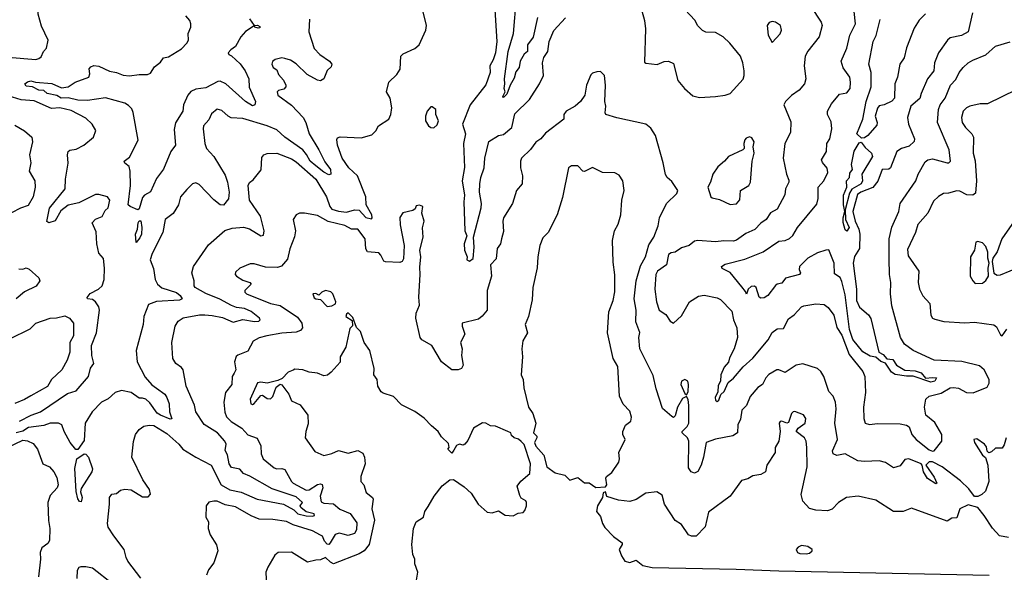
# Model space of a CAD drawing. Extents: x 1268547 to 1425625, y 515768 to 616754.
# Tile 307 of 507: x 1341716 to 1347799, y 558553 to 561971. Entities that reach past the tile are written whole.
import ezdxf

# ---------------------------------------------------------------- set-up
doc = ezdxf.new("R2010")
doc.units = 0

msp = doc.modelspace()

# ---------------------------------------------------------------- linework, layer by layer
at = {"layer": '0CON10XD'}
for points in [[(1341645, 561740), (1341815, 561724.6), (1341835, 561730), (1341848.5, 561741.5), (1341862.5, 561775), (1341881.4, 561795), (1341892.7, 561845), (1341851.7, 561931.7), (1341830.3, 562005), (1341831.2, 562085), (1341812.5, 562125), (1341773.5, 562165), (1341739.4, 562219.4), (1341700.2, 562255)], [(1344649.2, 562065), (1344663.7, 561835), (1344656.1, 561765), (1344641.8, 561721.8), (1344620.5, 561685), (1344622.5, 561645), (1344595, 561568.1), (1344499.5, 561445), (1344452.2, 561325), (1344470.5, 561265), (1344457.1, 561205), (1344463.5, 561056.5), (1344448.9, 560975), (1344463, 560885), (1344459.3, 560845), (1344465.5, 560665.5), (1344478.7, 560635), (1344461.9, 560585), (1344464.8, 560544.8), (1344479.5, 560505), (1344478, 560485), (1344495, 560477.8), (1344516.7, 560493.3), (1344523.1, 560565), (1344520.4, 560625), (1344566.6, 560806.6), (1344568.1, 560835), (1344556.4, 560905), (1344557.7, 560955), (1344564.8, 560995), (1344586.2, 561055), (1344589.5, 561115), (1344613.5, 561216.5), (1344675, 561254.5), (1344705, 561261.8), (1344757.1, 561305), (1344775, 561388.1), (1344865, 561478), (1344926.6, 561573.4), (1344951.5, 561625), (1344946.1, 561705), (1344955, 561736.7), (1344978.6, 561775), (1344988, 561835), (1345015, 561903.8), (1345088.5, 561981.5)], [(1344733.6, 561773.6), (1344766.7, 561885), (1344784.7, 562105)], [(1341814.4, 561584.4), (1341915, 561575.7), (1341975, 561550.4), (1342015, 561555.4), (1342059.4, 561585), (1342143.6, 561615), (1342149.2, 561635), (1342145, 561667.5), (1342155, 561680), (1342175, 561688), (1342205, 561684.3), (1342271.7, 561651.7), (1342315, 561644.8), (1342355, 561628), (1342395, 561624.3), (1342455, 561632.5), (1342505, 561630.9), (1342525, 561639.5), (1342549.7, 561680.3), (1342585, 561708), (1342605, 561734), (1342635, 561741.5), (1342715, 561791.2), (1342747.8, 561825), (1342758.9, 561845), (1342756.2, 561885), (1342774.2, 561925), (1342774.2, 561945), (1342768, 561965), (1342743.1, 561995)], [(1342804.4, 559264.4), (1342898.1, 559215), (1342961.5, 559095), (1343015, 559062.9), (1343085, 559048.3), (1343183.9, 559006.1), (1343345, 558974.1), (1343409, 558939), (1343435, 558914.2), (1343485, 558902.2), (1343525, 558900.4), (1343538.1, 558905), (1343535.5, 558915), (1343485, 558928.2), (1343452.1, 558955), (1343449.5, 558965), (1343463.1, 558985), (1343425, 559019.1), (1343275, 559068.6), (1343138.5, 559148.5), (1343098.1, 559165), (1343075, 559190.5), (1343025, 559202.1), (1343010, 559225), (1342999.8, 559279.8), (1342985.6, 559305.6), (1342991.1, 559345), (1342982.5, 559365), (1342938.2, 559415), (1342855, 559468.2), (1342803.3, 559545), (1342795, 559586.7), (1342744.7, 559704.7), (1342726.4, 559805), (1342715, 559820.6), (1342680.8, 559845), (1342661.9, 559875), (1342655.6, 559975), (1342675.7, 560075), (1342695, 560105.8), (1342725, 560126.5), (1342827.5, 560145), (1342860, 560145), (1342905, 560142), (1342968.1, 560128.1), (1343035, 560099.6), (1343095, 560117.1), (1343165.8, 560104.2), (1343193.3, 560106.7), (1343200.8, 560115), (1343198.1, 560125), (1343145, 560167.1), (1343104, 560185), (1343055, 560191.9), (1343025, 560203), (1342953, 560243), (1342865, 560276.6), (1342800.8, 560315), (1342794, 560325), (1342793.8, 560355), (1342778.8, 560405), (1342789.2, 560445), (1342881.8, 560578.2), (1342983.5, 560666.5), (1343029.4, 560680.6), (1343097.7, 560687.7), (1343135, 560677.2), (1343205, 560634.4), (1343222.5, 560637.5), (1343225.5, 560665), (1343203.3, 560755), (1343134.7, 560855), (1343126.9, 560945), (1343135, 560963.8), (1343158.9, 560981.1), (1343207.4, 561042.6), (1343212.3, 561117.7), (1343224.3, 561135.7), (1343245, 561142.5), (1343305.5, 561144.5), (1343395, 561110.8), (1343425, 561090.8), (1343545, 560984.6), (1343610.8, 560875), (1343632.6, 560815), (1343645, 560798.1), (1343685, 560786.1), (1343735, 560780.8), (1343785, 560794.6), (1343812.2, 560792.2), (1343855, 560746.7), (1343889.8, 560740.2), (1343894.3, 560745.7), (1343890.8, 560765), (1343856, 560825), (1343854.3, 560875), (1343801.9, 561005), (1343748.9, 561055), (1343707.9, 561115), (1343680, 561195), (1343675, 561230), (1343680, 561240), (1343695, 561246.7), (1343825, 561239.2), (1343890.7, 561259.3), (1343915.8, 561284.2), (1343932.5, 561315), (1343996, 561355), (1344009.2, 561385), (1344015.6, 561425), (1344005.7, 561485), (1343981.2, 561525), (1343996, 561584), (1344045, 561632), (1344066, 561665), (1344071.2, 561745), (1344085, 561758.8), (1344157, 561793), (1344183.8, 561815), (1344225.7, 561905), (1344228.5, 561935), (1344204.4, 562035)], [(1345560, 562025), (1345576.7, 561965), (1345581.2, 561915), (1345575, 561708), (1345585, 561701.9), (1345655, 561694.2), (1345698.3, 561711.7), (1345725, 561713.3), (1345755, 561700), (1345782.5, 561595), (1345824.1, 561545), (1345875, 561498.9), (1345915, 561490.3), (1346015, 561495.4), (1346075, 561503.1), (1346105, 561514.1), (1346185, 561603.3), (1346192.3, 561625), (1346190.8, 561655), (1346182.9, 561705), (1346168.2, 561745), (1346103.8, 561825), (1346061.8, 561865), (1346015, 561891.6), (1345954.1, 561894.1), (1345933.5, 561903.5), (1345903.3, 561935), (1345890, 561965), (1345825, 562033.3)], [(1346602.7, 562052.7), (1346668.1, 561955), (1346674.4, 561935), (1346655.6, 561865), (1346584.6, 561775.4), (1346569.5, 561745), (1346562.9, 561685), (1346571.9, 561605), (1346564.3, 561575), (1346531.4, 561535), (1346485, 561502.5), (1346447.8, 561465), (1346437.8, 561445), (1346480.9, 561339.1), (1346477.6, 561272.4), (1346442.2, 561205), (1346432.5, 561115), (1346452.9, 561015), (1346468.1, 560978.1), (1346468.6, 560965), (1346447.1, 560925), (1346442.1, 560887.9), (1346395, 560798), (1346354.1, 560775.9), (1346327.1, 560735), (1346295, 560713.2), (1346257.2, 560672.8), (1346201, 560649), (1346145, 560608.3), (1346125, 560601.2), (1346067.1, 560602.9), (1346015, 560596.6), (1345905.7, 560604.3), (1345885, 560600.8), (1345852.5, 560575), (1345805, 560559.1), (1345765, 560532.9), (1345740.3, 560529.7), (1345725, 560518), (1345711.1, 560455), (1345655.5, 560415), (1345646.9, 560395), (1345638.9, 560305), (1345649.2, 560225), (1345666, 560175), (1345707, 560147), (1345735, 560106), (1345755, 560093.8), (1345805, 560138.8), (1345854.8, 560225.2), (1345909.3, 560260.7), (1345945, 560266.5), (1346025, 560250.5), (1346045, 560240.9), (1346115, 560168.8), (1346125.4, 560115), (1346146.5, 560065), (1346150, 560005), (1346130, 559935), (1346100.4, 559879.6), (1346095, 559853.1), (1346068.1, 559821.9), (1346046.8, 559775), (1346046.1, 559735), (1346032.1, 559707.9), (1346030, 559670), (1346012.6, 559635), (1346015, 559618.6), (1346025, 559610), (1346035, 559618.5), (1346047.6, 559652.4), (1346068.1, 559671.9), (1346093.8, 559726.2), (1346125.7, 559754.3), (1346185, 559824.7), (1346245, 559877.6), (1346340, 559990), (1346365, 560036.9), (1346395, 560059.2), (1346435, 560060.8), (1346465, 560121.4), (1346500, 560145), (1346546.7, 560195), (1346560.5, 560200.5), (1346635, 560214), (1346685, 560209.2), (1346710.9, 560190.9), (1346745, 560142.9), (1346765, 560066.7), (1346795, 560020.8), (1346840.7, 559900.7), (1346925.3, 559795), (1346937.7, 559765), (1346940.5, 559665), (1346928.4, 559575), (1346931.2, 559505), (1346938.6, 559475), (1346965, 559466.9), (1347015, 559474), (1347155, 559471.4), (1347195, 559464.2), (1347211.9, 559451.9), (1347228.2, 559405), (1347254.7, 559375), (1347335, 559311), (1347355, 559302.2), (1347365, 559304.1), (1347412.3, 559365), (1347413.6, 559405), (1347369.3, 559479.3), (1347314.2, 559524.2), (1347305.3, 559575)], [(1347603.1, 562013.1), (1347575.7, 561895), (1347535, 561872.2), (1347465, 561859.1), (1347447.8, 561845), (1347393.1, 561765), (1347368.6, 561705), (1347362.9, 561655), (1347324, 561606), (1347284.5, 561515), (1347276.8, 561483.2), (1347221.9, 561435), (1347201.5, 561365), (1347207.9, 561325), (1347244.6, 561235), (1347242.3, 561217.7), (1347211.6, 561188.4), (1347164.2, 561175), (1347135.3, 561154.7), (1347095, 561054.2), (1347085, 561046), (1347045, 561043.8), (1347018, 560972), (1346986.7, 560933.3), (1346911.6, 560905), (1346891.3, 560888.7), (1346863.1, 560785), (1346876.7, 560725), (1346899.9, 560675), (1346906.3, 560645), (1346904.7, 560555), (1346874.3, 560505.7), (1346864.3, 560465), (1346885.9, 560305), (1346885.8, 560235), (1346905, 560193.7), (1346959.2, 560145), (1346975, 560123.1), (1347024.6, 559915), (1347050.8, 559900.8), (1347072.7, 559872.7), (1347109.9, 559869.9), (1347133.7, 559833.7), (1347183.5, 559803.5), (1347248.2, 559798.2), (1347285, 559785.9), (1347312.9, 559752.9), (1347355, 559758.6), (1347380, 559755), (1347369.6, 559735), (1347345, 559728.3), (1347235, 559766.7), (1347195, 559766.1), (1347125, 559777.2), (1347101.1, 559791.1), (1347065, 559846.2), (1347035, 559856.9), (1347005, 559883.1), (1346970.6, 559890.6), (1346925, 559917.3), (1346863.1, 559993.1), (1346843, 560055), (1346815, 560268.6), (1346795, 560350.8), (1346785, 560375.8), (1346749.4, 560399.4), (1346747.3, 560465), (1346715, 560546.5), (1346696.2, 560546.2), (1346645, 560529.6), (1346585, 560496.5), (1346533.8, 560445), (1346531.2, 560425), (1346540, 560405), (1346533.8, 560395), (1346447.4, 560372.6), (1346425, 560342.2), (1346395, 560335.6), (1346385, 560327.1), (1346337.1, 560265), (1346315, 560251.4), (1346295, 560248), (1346283.8, 560255), (1346266.7, 560315), (1346255, 560323.3), (1346235, 560320), (1346216.7, 560305), (1346206, 560274), (1346200.7, 560290.7), (1346178.2, 560318.2), (1346105, 560407.8), (1346055, 560431.5), (1346050.8, 560445), (1346075, 560459.3), (1346195, 560489.7), (1346308.8, 560535), (1346405, 560601.9), (1346445, 560604.3), (1346471.7, 560618.3), (1346492.9, 560637.1), (1346521.8, 560685), (1346640.6, 560829.4), (1346649.7, 560865), (1346649.2, 560935), (1346683.8, 560975), (1346708.7, 561025), (1346703.6, 561053.6), (1346675, 561087.5), (1346668.9, 561105), (1346700, 561155), (1346702.5, 561205), (1346720.3, 561235), (1346734.2, 561295), (1346728.2, 561338.2), (1346706.9, 561385), (1346707.1, 561405), (1346730.3, 561449.7), (1346780.5, 561509.5), (1346825, 561519.5), (1346846.7, 561545), (1346849.4, 561585), (1346844.4, 561615), (1346803.3, 561673.3), (1346792, 561715), (1346825.8, 561795), (1346844.5, 561875), (1346880, 561945), (1346870.8, 562020.8)], [(1347312.2, 562007.8), (1347273, 561967), (1347242.5, 561917.5), (1347193.7, 561796.3), (1347180.9, 561735), (1347153.1, 561695), (1347138.5, 561615), (1347122.1, 561575), (1347120.8, 561485), (1347105, 561466.2), (1347055.8, 561444.2), (1347025, 561438.6), (1347015, 561422.9), (1347000, 561375), (1347012.7, 561335), (1347010.9, 561319.1), (1346956.1, 561253.9), (1346935, 561239.6), (1346917.4, 561237.4), (1346887.1, 561265), (1346924.2, 561355.8), (1346945.6, 561464.4), (1346976.1, 561555), (1346975.3, 561645), (1346962.5, 561695), (1346989.5, 561835), (1347007, 561873), (1347031.3, 561971.3)], [(1343506.9, 561975), (1343502.5, 561895), (1343535, 561791.9), (1343569.4, 561755), (1343630, 561715), (1343643.8, 561695), (1343640, 561680), (1343615, 561656.7), (1343595, 561604.3), (1343575, 561593.5), (1343555, 561596.2), (1343491.2, 561631.2), (1343425, 561697.9), (1343389.8, 561719.8), (1343355, 561730.6), (1343335, 561734.3), (1343295, 561724), (1343277.5, 561712.5), (1343274.4, 561695), (1343281.2, 561675), (1343305, 561661.2), (1343315, 561632.5), (1343346, 561596), (1343360, 561565), (1343360, 561555), (1343347.9, 561542.1), (1343315, 561533.8), (1343306.2, 561525), (1343310, 561505), (1343395, 561441.5), (1343467.3, 561365), (1343483.9, 561335), (1343505, 561265.5), (1343565, 561165.5), (1343600.8, 561090.8), (1343635.4, 561045), (1343637.5, 561015), (1343625, 561012.2), (1343595, 561027.6), (1343545, 561067.4), (1343509.7, 561095), (1343487.3, 561137.3), (1343464.4, 561165), (1343354, 561244), (1343305, 561288.7), (1343245.6, 561315), (1343095, 561358.9), (1343023.3, 561363.3), (1343003.4, 561373.4), (1342965, 561409.2), (1342935, 561416.7), (1342900.6, 561389.4), (1342885, 561352.5), (1342851.5, 561315), (1342848.8, 561295), (1342858.8, 561205), (1342870.4, 561175), (1342915, 561124.5), (1342985, 561010), (1342999.7, 560965), (1343009.3, 560905), (1343006.2, 560863.8), (1342975, 560822.9), (1342955, 560825.7), (1342915.8, 560855.8), (1342825, 560951.1), (1342805, 560962.3), (1342784, 560956), (1342749.4, 560920.6), (1342709.5, 560875), (1342696.5, 560825), (1342665, 560772), (1342615.7, 560735), (1342599.6, 560655), (1342534.4, 560525), (1342521.8, 560485), (1342542.1, 560432.1), (1342552.3, 560365), (1342567.7, 560335), (1342595, 560311.9), (1342685, 560282.7), (1342707.5, 560265), (1342720, 560245), (1342703.1, 560236.9), (1342561.9, 560228.1), (1342511.4, 560208.6), (1342483.1, 560135), (1342478.2, 560085), (1342435.6, 559925), (1342441.8, 559855), (1342490.7, 559760.7), (1342531.8, 559711.8), (1342561.7, 559691.7), (1342611.8, 559655), (1342624.6, 559635), (1342638.8, 559595), (1342642.5, 559545), (1342655, 559502.5), (1342645, 559501.2), (1342585, 559524.7), (1342565, 559537.7), (1342520.8, 559600.8), (1342495, 559624.1), (1342475, 559630.9), (1342455, 559629.6), (1342405, 559664.7), (1342345, 559677.8), (1342306.5, 559665), (1342263.1, 559626.9), (1342221.5, 559605), (1342163.8, 559545), (1342120, 559475), (1342115, 559367.5), (1342075, 559312.9), (1342063.6, 559313.6), (1342027.8, 559355), (1341990.6, 559425), (1341976.9, 559465), (1341955.2, 559475.2), (1341904.9, 559475.1), (1341865, 559461.1), (1341770.2, 559449.8), (1341735, 559425.6), (1341694.4, 559415.6)], [(1343135.9, 561975.9), (1343165, 561935.8), (1343185, 561936.8), (1343199.4, 561929.4), (1343199.1, 561920.9), (1343188.5, 561918.5), (1343168.8, 561925), (1343165, 561932.5), (1343111.3, 561898.7), (1343082, 561865), (1343050, 561805), (1343020, 561785), (1343003.3, 561765), (1343007.5, 561755), (1343025, 561747.1), (1343078.6, 561698.6), (1343109.7, 561655), (1343131.3, 561605), (1343134.1, 561554.1), (1343172.5, 561465), (1343168.8, 561445), (1343155, 561438.6), (1343111.5, 561465), (1342988.8, 561575), (1342955, 561591.1), (1342940.9, 561589.1), (1342865, 561549.2), (1342805, 561540.2), (1342773.4, 561526.6), (1342755.3, 561505), (1342728.2, 561445), (1342724.6, 561405), (1342677.8, 561332.2), (1342671.1, 561291.1), (1342678, 561195), (1342649.2, 561155), (1342605, 561045.7), (1342561.3, 560988.7), (1342524.5, 560905.5), (1342486.2, 560885), (1342475, 560871.2), (1342455, 560801.9), (1342445, 560795.6), (1342397.5, 560815), (1342386.7, 560825), (1342400.6, 560945), (1342399.4, 561035), (1342392.4, 561062.4), (1342365, 561082.9), (1342361.4, 561095), (1342395, 561120), (1342448, 561225), (1342416.9, 561396.9), (1342408.9, 561418.9), (1342389.2, 561439.2), (1342364.7, 561454.7), (1342247, 561487), (1342135, 561470.7), (1342075, 561473.6), (1342015, 561487.7), (1341972.5, 561485), (1341945, 561502.5), (1341885, 561514.3), (1341865, 561532.9), (1341835, 561535.5), (1341795.5, 561555.5), (1341755, 561558.9), (1341748.1, 561575), (1341765, 561587.5), (1341785, 561593.3), (1341814.4, 561584.4)], [(1344914.2, 561985), (1344888.2, 561861.8), (1344853, 561815), (1344853.2, 561775), (1344831.7, 561758.3), (1344807.2, 561715), (1344801.1, 561675), (1344781.2, 561648.8), (1344771.1, 561608.9), (1344745.6, 561565), (1344725, 561510.6), (1344705, 561488.8), (1344700.8, 561495), (1344716.2, 561525), (1344709.5, 561545), (1344714, 561575), (1344710.3, 561605), (1344733.6, 561773.6)], [(1346365, 561830), (1346415, 561884), (1346421.4, 561905), (1346415.5, 561935.5), (1346385.3, 561955.3), (1346365, 561959.5), (1346346.4, 561953.6), (1346334.4, 561935), (1346340, 561875), (1346365, 561830)], [(1347305.3, 559575), (1347314.6, 559625), (1347335, 559642.2), (1347407.9, 559662.1), (1347465, 559693.1), (1347485, 559696.2), (1347515, 559691.1), (1347565, 559666.2), (1347606.4, 559663.6), (1347692.4, 559697.6), (1347706.2, 559723.8), (1347704.6, 559745), (1347675, 559805.6), (1347645, 559830), (1347537.3, 559857.3), (1347365, 559865.3), (1347235.6, 559925), (1347182.2, 559965), (1347158.1, 560005), (1347105, 560201.2), (1347094.8, 560274.8), (1347098.2, 560345), (1347090, 560395), (1347088.1, 560491.9), (1347087, 560615), (1347103, 560687), (1347147.4, 560785), (1347154.6, 560835), (1347253.1, 560975), (1347267.1, 561015), (1347309.1, 561090.9), (1347326, 561104), (1347355, 561109.5), (1347445, 561085.6), (1347455.4, 561084.6), (1347466.2, 561095), (1347458, 561165), (1347385.4, 561335), (1347392.4, 561415), (1347402.9, 561445), (1347433.8, 561486.2), (1347467.1, 561565), (1347498.4, 561601.6), (1347520.9, 561645), (1347544.4, 561675), (1347575, 561703.3), (1347605, 561720.5), (1347685, 561754.4), (1347745, 561806.9), (1347835.8, 561834.2)], [(1345630.3, 559769.7), (1345547.7, 559935), (1345541.2, 560005), (1345546.9, 560036.9), (1345522.1, 560102.1), (1345523.6, 560175), (1345513.1, 560245), (1345524.8, 560355), (1345552.2, 560447.8), (1345582.7, 560505), (1345602.5, 560577.5), (1345632.7, 560625), (1345660, 560695), (1345669.4, 560745), (1345712.2, 560835), (1345775, 560896.7), (1345781.2, 560915), (1345745, 560970), (1345715, 560994), (1345705, 561013.8), (1345692.2, 561085), (1345644.4, 561254.4), (1345615, 561300), (1345585, 561323.8), (1345405, 561362.9), (1345337.5, 561385), (1345333.3, 561395), (1345338, 561435), (1345330, 561465), (1345334.2, 561565), (1345329.2, 561625), (1345305, 561650), (1345280.7, 561649.3), (1345255, 561640), (1345245, 561630), (1345218, 561565), (1345206.9, 561503.1), (1345180, 561465), (1345146.7, 561435), (1345092, 561405), (1345078, 561385), (1345077.5, 561355), (1344965, 561268.2), (1344935, 561234.4), (1344905, 561212.5), (1344872.1, 561167.9), (1344815.8, 561115), (1344809.2, 561095), (1344809.2, 561055), (1344821.9, 561005), (1344820, 560955), (1344784.3, 560915), (1344760, 560835), (1344705.6, 560745), (1344700.6, 560725), (1344705, 560660), (1344692, 560615), (1344686.2, 560585), (1344666.7, 560555), (1344659.1, 560490.9), (1344624, 560455), (1344630.6, 560385), (1344604.4, 560295.6), (1344603.1, 560175), (1344573.6, 560136.4), (1344551.1, 560118.9), (1344450, 560095), (1344450, 560075), (1344466, 560026), (1344438.6, 559975), (1344450, 559935), (1344445.5, 559895), (1344455.5, 559835), (1344445.4, 559814.6), (1344425.4, 559804.6), (1344385, 559805.6), (1344322.5, 559855), (1344261.2, 559955), (1344201.1, 559991.1), (1344190.8, 560005), (1344162.9, 560125), (1344165.6, 560155), (1344185.5, 560205), (1344181.1, 560255), (1344190.9, 560395), (1344188.8, 560441.2), (1344193.3, 560505), (1344188.6, 560545), (1344208.8, 560625), (1344203.6, 560683.6), (1344214, 560725), (1344200, 560775), (1344206.7, 560815), (1344185, 560823.3), (1344165, 560820), (1344158.8, 560801.2), (1344145, 560790), (1344083.9, 560776.1), (1344065, 560747.5), (1344067.1, 560702.9), (1344091.5, 560575), (1344087.6, 560492.4), (1344078, 560475), (1344065, 560470), (1343975, 560472.9), (1343965, 560478), (1343947.5, 560515), (1343935, 560528), (1343865, 560535.8), (1343854.6, 560554.6), (1343850.5, 560615), (1343805, 560676.1), (1343765, 560676), (1343725, 560698.9), (1343622.1, 560722.1), (1343555, 560760), (1343475, 560774), (1343445, 560773.8), (1343423.3, 560765), (1343405.9, 560734.1), (1343420, 560665), (1343413, 560627), (1343385, 560553.3), (1343370, 560490), (1343333.9, 560446.1), (1343308.7, 560438.7), (1343235, 560441.1), (1343165, 560460), (1343139.1, 560460.9), (1343076, 560434), (1343050.2, 560409.8), (1343047.1, 560395), (1343054.7, 560384.7), (1343095, 560360.9), (1343138.8, 560345), (1343146, 560335), (1343106, 560295), (1343106, 560285), (1343116.2, 560275), (1343265, 560216.5), (1343325, 560203.6), (1343431.5, 560131.5), (1343459.5, 560095), (1343462.2, 560065), (1343450.5, 560049.5), (1343425, 560038.4), (1343335, 560032.5), (1343242.5, 560015), (1343195, 560003.6), (1343157.7, 559982.3), (1343125, 559920), (1343063.2, 559896.8), (1343052.6, 559887.4), (1343043.6, 559855), (1343051.5, 559805), (1343041.1, 559785), (1343029.2, 559765), (1343025.9, 559715), (1342987.9, 559665), (1342977.7, 559605), (1342982.7, 559542.7), (1342994.5, 559515), (1343022.5, 559485), (1343088.9, 559445), (1343125, 559402.9), (1343182.9, 559382.9), (1343206.1, 559335), (1343207.3, 559285), (1343221.1, 559255), (1343288.6, 559198.6), (1343305, 559192.5), (1343335.4, 559195.4), (1343355, 559188.1), (1343394.5, 559115), (1343405.8, 559105), (1343485, 559060.4), (1343505, 559063.9), (1343555, 559097.2), (1343575, 559100.4), (1343585.4, 559095.4), (1343588.2, 559075), (1343571.9, 559025), (1343579.4, 558989.4), (1343595, 558980.7), (1343655, 558977.5), (1343694.1, 558944.1), (1343757.3, 558917.3), (1343798.5, 558858.5), (1343797.6, 558815), (1343785, 558793), (1343745, 558780.2), (1343715, 558790), (1343690, 558795), (1343665, 558787.3), (1343635, 558734.7), (1343625, 558725.6), (1343615, 558726.8), (1343598.8, 558745), (1343585.8, 558775.8), (1343575, 558783.8), (1343525, 558809.6), (1343406.1, 558846.1), (1343365, 558867.5), (1343279.6, 558879.6), (1343195, 558881.9), (1343145, 558901.6), (1343048.3, 558958.3), (1342985, 558971.5), (1342935, 558992.9), (1342915, 558994.2), (1342885, 558986), (1342868, 558965), (1342865.8, 558895), (1342881.9, 558865), (1342879.4, 558825), (1342891.9, 558785), (1342932.7, 558722.7), (1342940.8, 558685), (1342915, 558612.5), (1342881.7, 558568.3), (1342870, 558535)], [(1347873.1, 561536.9), (1347695, 561450.8), (1347649.7, 561450.3), (1347585, 561436.2), (1347565, 561425.6), (1347545.6, 561405), (1347533.5, 561365), (1347539.4, 561335), (1347559.4, 561305), (1347598.9, 561265), (1347607.9, 561245), (1347606.7, 561145), (1347618.8, 561098.8), (1347626.7, 560975), (1347621.3, 560898.7), (1347604.4, 560885.6), (1347567.4, 560887.4), (1347525, 560909.5), (1347505, 560912.2), (1347455, 560897.5), (1347422.5, 560895), (1347391.7, 560878.3), (1347361.4, 560848.6), (1347327.3, 560775), (1347264.8, 560705.2), (1347249.6, 560655), (1347200.3, 560549.7), (1347205, 560510), (1347271.4, 560415), (1347265.8, 560345.8), (1347274.2, 560305), (1347295, 560263.8), (1347338, 560215), (1347344.2, 560144.2), (1347355.8, 560125.8), (1347368.9, 560118.9), (1347425, 560103.8), (1347555, 560095.6), (1347615, 560100.4), (1347734.3, 560084.3), (1347751.1, 560071.1), (1347775, 560022), (1347785, 560016.2), (1347814, 560056)], [(1341715, 559487.5), (1341787.5, 559525), (1341845, 559546), (1342010.6, 559659.4), (1342065, 559674.8), (1342140.2, 559765), (1342154.4, 559815.6), (1342174.4, 559845), (1342161.7, 559895), (1342160.3, 559955), (1342191.3, 560035), (1342208.8, 560175), (1342205.5, 560195), (1342184.3, 560225), (1342165, 560239.4), (1342134.1, 560244.1), (1342133.3, 560253.3), (1342151.5, 560278.5), (1342202.5, 560305), (1342225, 560325.8), (1342237.7, 560365), (1342240, 560435), (1342234.2, 560494.2), (1342205, 560527.5), (1342191.9, 560585), (1342187.9, 560657.9), (1342164, 560715), (1342185, 560737.8), (1342225.6, 560754.4), (1342245, 560791.2), (1342263.6, 560806.4), (1342273.8, 560855), (1342257.5, 560875), (1342205, 560889.7), (1342185, 560888.8), (1342081.9, 560838.1), (1342015, 560823.6), (1341970.5, 560789.5), (1341935, 560726.7), (1341895, 560714.4), (1341883, 560723), (1341899.6, 560805), (1341997.5, 560925), (1341999.1, 560985), (1342015.6, 561084.4), (1342011.4, 561135), (1342015.8, 561155), (1342025.5, 561164.5), (1342065, 561171.1), (1342112.5, 561195), (1342171.2, 561245), (1342185.8, 561285.8), (1342163.9, 561323.9), (1342125, 561361.4), (1342035, 561409.2), (1341965, 561426), (1341912.1, 561422.1), (1341805, 561469.2), (1341725, 561475.9), (1341645, 561500.8)], [(1344275, 561302), (1344295, 561320), (1344302.5, 561345), (1344286, 561385), (1344286.2, 561415), (1344265, 561432.5), (1344255, 561432.5), (1344233.8, 561405), (1344224, 561375), (1344224, 561345), (1344241.2, 561315), (1344255, 561304.2), (1344275, 561302)], [(1341685, 561317.5), (1341745, 561284.2), (1341790, 561245), (1341796, 561215), (1341776.7, 561135), (1341784.6, 561085), (1341774.5, 561034.5), (1341809.4, 560975), (1341810.6, 560935), (1341799.1, 560875), (1341769.3, 560820.7), (1341721.2, 560805), (1341665, 560776.5)], [(1346105, 560828.8), (1346145, 560831.2), (1346164.1, 560855.9), (1346169.2, 560915), (1346220, 560945), (1346230.6, 560965), (1346241.1, 561095), (1346253.3, 561145), (1346248, 561185), (1346253.8, 561215), (1346239.7, 561239.7), (1346225, 561246.2), (1346205, 561238.8), (1346195, 561227.5), (1346189.2, 561205), (1346192, 561175), (1346182.5, 561165), (1346095.5, 561125), (1346071.1, 561095), (1346029.6, 561060.4), (1345998.9, 561015), (1345984.3, 560965), (1345966.7, 560935), (1345986.7, 560875), (1345995, 560870), (1346039.7, 560859.7), (1346105, 560828.8)], [(1346825, 560662.5), (1346815, 560671.2), (1346803.2, 560716.8), (1346802.7, 560745), (1346814.2, 560785), (1346804.8, 560824.8), (1346805.3, 560885), (1346826.2, 560935), (1346823.6, 560975), (1346841.9, 560995), (1346845, 561022), (1346860, 561045), (1346854.7, 561075.3), (1346871.4, 561158.6), (1346901.6, 561208.4), (1346915, 561213.9), (1346939.4, 561179.4), (1346978.9, 561145), (1346984.5, 561125), (1346918.6, 561015), (1346922, 560975), (1346915, 560956.7), (1346857.4, 560922.6), (1346842, 560898), (1346815.4, 560795), (1346818.7, 560735), (1346839.5, 560685), (1346825, 560662.5)], [(1345275, 559076.7), (1345335, 559082.5), (1345343.3, 559095), (1345337.5, 559135), (1345342, 559145), (1345375, 559170), (1345417.5, 559235), (1345421.8, 559255), (1345418.1, 559295), (1345455.8, 559375), (1345442.5, 559405), (1345442.9, 559425), (1345457.7, 559462.3), (1345492, 559488), (1345496.4, 559513.6), (1345485, 559548.8), (1345443.9, 559593.9), (1345422.1, 559642.1), (1345411.8, 559825), (1345382.2, 559875), (1345346.5, 560035), (1345355.6, 560165), (1345383.3, 560235), (1345392.1, 560287.9), (1345393.2, 560393.2), (1345381.7, 560471.7), (1345377.8, 560605), (1345390.5, 560665), (1345412.8, 560707.2), (1345428.9, 560765), (1345436.9, 560855), (1345449.4, 560915), (1345442.9, 560975), (1345418.6, 561008.6), (1345393.4, 561023.4), (1345316.4, 561026.4), (1345255, 561055.7), (1345205, 561031.2), (1345195, 561033.8), (1345165, 561067.1), (1345125, 561066), (1345106.7, 561055), (1345069.1, 560870.9), (1345036.9, 560763.1), (1344980.7, 560655), (1344948.7, 560621.3), (1344928.4, 560575), (1344916.7, 560505), (1344913.4, 560436.6), (1344885.8, 560315), (1344882.5, 560237.5), (1344860, 560135), (1344838.9, 560085), (1344852.5, 560035), (1344824.2, 559985), (1344818.1, 559935), (1344821.9, 559885), (1344814.3, 559775), (1344826.9, 559745), (1344830.6, 559695), (1344858.6, 559575), (1344886.9, 559535), (1344903.8, 559475), (1344890, 559415), (1344910, 559395), (1344910, 559385), (1344896.7, 559355), (1344905, 559332.5), (1344955, 559277.5), (1344973.3, 559205), (1345025, 559168.8), (1345083.6, 559153.6), (1345115, 559123.8), (1345165, 559140), (1345205, 559106.7), (1345235, 559106.2), (1345275, 559076.7)], [(1342435, 560592.5), (1342430.6, 560645), (1342444.4, 560675), (1342448.9, 560715), (1342455, 560726.5), (1342465, 560726.7), (1342471.4, 560685), (1342468.9, 560645), (1342458.8, 560621.2), (1342435, 560592.5)], [(1347874.2, 560745), (1347784.2, 560615), (1347755.7, 560535), (1347728.9, 560495), (1347723.8, 560475), (1347733.3, 560403.3), (1347755, 560390), (1347775, 560392), (1347895, 560443.3)], [(1347619.7, 560339.7), (1347665, 560341.1), (1347685, 560358.6), (1347701.5, 560385), (1347700, 560435), (1347706.2, 560465), (1347698, 560495), (1347697.1, 560532.9), (1347685, 560568.8), (1347665, 560590), (1347635, 560600), (1347622.5, 560595), (1347613.8, 560545), (1347589.2, 560505), (1347588.8, 560385), (1347604, 560355), (1347619.7, 560339.7)], [(1341709.7, 560429.7), (1341735, 560428.6), (1341755, 560436.2), (1341775, 560428.8), (1341834, 560374), (1341840, 560355), (1341817.4, 560322.6), (1341745, 560287.5), (1341694.5, 560245.5)], [(1343615, 560197.5), (1343645, 560201.2), (1343666.4, 560213.6), (1343668.8, 560225), (1343650, 560275), (1343637.9, 560287.9), (1343605, 560296.7), (1343583.3, 560286.7), (1343565, 560267.5), (1343545, 560278), (1343527.5, 560275), (1343535, 560251.2), (1343545, 560244), (1343575, 560240), (1343615, 560197.5)], [(1341655, 559998.1), (1341780.2, 560059.8), (1341816.2, 560095), (1341905, 560124.4), (1341943.2, 560126.8), (1341995, 560140), (1342024.2, 560125), (1342048.9, 560095), (1342047.4, 560015), (1342026, 559974), (1342025.4, 559914.6), (1342008.5, 559865), (1341975.5, 559805), (1341912.1, 559745), (1341887.3, 559702.7), (1341784.7, 559645.3), (1341745, 559621.8), (1341685, 559597.5)], [(1344166.7, 558505), (1344176.2, 558555), (1344156.7, 558605), (1344156.7, 558635), (1344144.3, 558664.3), (1344138, 558725), (1344148.6, 558825), (1344166, 558865), (1344210, 558895), (1344219.7, 558930.3), (1344240.2, 558959.8), (1344276, 559025), (1344325, 559087.5), (1344374.3, 559125.7), (1344395, 559128), (1344461.7, 559081.7), (1344505, 559042), (1344547.5, 558975), (1344605, 558924.3), (1344635, 558922), (1344675, 558934.3), (1344715, 558905.8), (1344765, 558902.9), (1344795, 558918), (1344825.9, 558924.1), (1344836.2, 558935), (1344846.7, 558965), (1344846.7, 558985), (1344842.5, 558995), (1344815, 559012.5), (1344805, 559027.5), (1344790, 559085), (1344812.3, 559117.7), (1344866.6, 559163.4), (1344872.5, 559225), (1344833.6, 559343.6), (1344815, 559362.5), (1344797, 559377), (1344770, 559385), (1344755, 559400), (1344750, 559415), (1344732.5, 559425), (1344655, 559457.5), (1344625, 559458.8), (1344595, 559476), (1344575, 559478), (1344518.8, 559445), (1344485, 559367.5), (1344465, 559346.7), (1344455, 559340), (1344433.6, 559346.4), (1344415, 559337.5), (1344398.3, 559308.3), (1344385, 559290), (1344360, 559315), (1344370, 559325), (1344365, 559350), (1344321.4, 559391.4), (1344301.2, 559425), (1344259.1, 559459.1), (1344215.8, 559505.8), (1344157.6, 559547.6), (1344075, 559588.8), (1344025, 559640), (1343960.5, 559660.5), (1343949.5, 559669.5), (1343928.8, 559705), (1343924.2, 559745), (1343904.2, 559775), (1343905.7, 559814.3), (1343879.5, 559925), (1343843.7, 559973.7), (1343821.7, 560041.7), (1343797.5, 560067.5), (1343775, 560130), (1343745, 560157.5), (1343735, 560150), (1343730, 560135), (1343770, 560110), (1343771.7, 560078.3), (1343755, 560060), (1343730, 559945), (1343696, 559885), (1343695, 559852.5), (1343639.5, 559790.5), (1343616.8, 559773.2), (1343595, 559769.2), (1343555, 559785.8), (1343505, 559790), (1343465, 559806), (1343415, 559808.8), (1343405.9, 559804.1), (1343375, 559792), (1343337.9, 559752.1), (1343310.8, 559739.2), (1343245, 559722.9), (1343205, 559730), (1343185.7, 559724.3), (1343138.9, 559625), (1343144.4, 559595), (1343155, 559591.9), (1343165, 559598.1), (1343205, 559647.1), (1343215, 559648.6), (1343245, 559628.6), (1343265, 559625.8), (1343278.9, 559641.1), (1343300.9, 559699.1), (1343325, 559717.5), (1343335, 559713.3), (1343378.1, 559655), (1343394.6, 559614.6), (1343448.3, 559588.3), (1343496, 559525), (1343498.8, 559471.2), (1343483.3, 559425), (1343478.6, 559385), (1343539.7, 559299.7), (1343595.8, 559275.8), (1343645, 559288.6), (1343685, 559307.5), (1343745, 559290.8), (1343805, 559305.8), (1343835, 559290), (1343847.1, 559265), (1343850, 559225), (1343824, 559146), (1343822.5, 559115), (1343842.5, 559095), (1343856.4, 559046.4), (1343895.5, 559015.5), (1343900, 559005), (1343891.1, 558945), (1343907.5, 558875), (1343875.6, 558725), (1343843.1, 558685), (1343812.6, 558667.4), (1343655, 558605.9), (1343635.2, 558615.2), (1343605, 558645.6), (1343575, 558630), (1343545, 558629.2), (1343495, 558615.7), (1343395, 558677.5), (1343313.3, 558676.7), (1343291.7, 558658.3), (1343249.5, 558585), (1343235.8, 558555), (1343240, 558465)], [(1347809.3, 559385), (1347798.5, 559341.5), (1347785, 559321.2), (1347745, 559320.8), (1347720.7, 559299.3), (1347703, 559293), (1347693.3, 559303.3), (1347689.5, 559329.5), (1347676.7, 559345), (1347629.5, 559379.5), (1347611.2, 559375), (1347614, 559355), (1347665, 559277.5), (1347682.5, 559262.5), (1347696.2, 559215), (1347702.9, 559115), (1347681.9, 559055), (1347659.1, 559035), (1347635, 559022.2), (1347615, 559022.7), (1347579.7, 559069.7), (1347528.3, 559118.3), (1347415.1, 559205.1), (1347355, 559236.8), (1347333.8, 559236.2), (1347313.3, 559215), (1347365, 559142), (1347382.5, 559105), (1347375, 559100), (1347323.8, 559133.8), (1347300.5, 559175), (1347292, 559215), (1347284.2, 559225), (1347208.8, 559255), (1347185, 559250.6), (1347155, 559211.4), (1347115, 559199.4), (1347065, 559231.4), (1347025, 559242.7), (1346935, 559238.1), (1346893, 559243), (1346815, 559285.8), (1346765, 559276.2), (1346742.5, 559285), (1346736.7, 559305), (1346769.2, 559375), (1346751.2, 559475), (1346759.5, 559565), (1346756.2, 559606.2), (1346741.9, 559641.9), (1346715, 559671.2), (1346684.6, 559764.6), (1346665.8, 559795), (1346645, 559813.8), (1346555, 559843.3), (1346512.5, 559835), (1346445, 559788.6), (1346406.7, 559805), (1346393.3, 559805), (1346343.3, 559776.7), (1346324.6, 559755), (1346305.6, 559715), (1346276.7, 559696.7), (1346229.6, 559640.4), (1346205.6, 559585), (1346177.8, 559555), (1346169.8, 559500.2), (1346152.5, 559465), (1346150.8, 559415), (1346121.9, 559398.1), (1346015, 559377.5), (1345956.7, 559355), (1345941.1, 559265), (1345925.2, 559214.8), (1345905, 559177.5), (1345885, 559165.8), (1345863.8, 559175), (1345848.7, 559198.7), (1345850, 559365), (1345842.2, 559385), (1345809.4, 559415), (1345808.1, 559425), (1345840.5, 559455), (1345849.1, 559475), (1345850.9, 559585), (1345845, 559622.5), (1345835, 559640), (1345811.3, 559628.7), (1345779.2, 559575), (1345765, 559520), (1345755, 559511.2), (1345745, 559516.7), (1345687.3, 559567.3), (1345647.5, 559687.5), (1345630.3, 559769.7)], [(1345835, 559650), (1345845, 559670), (1345848.1, 559715), (1345843.8, 559735), (1345825, 559746.2), (1345805, 559736), (1345800, 559715), (1345825, 559660), (1345835, 559650)], [(1347825, 558768.7), (1347769, 558779), (1347725, 558826.7), (1347674.4, 558905), (1347636, 558955), (1347575, 558970.6), (1347524.4, 558945.6), (1347505, 558890), (1347475, 558888.8), (1347445, 558870), (1347225, 558950), (1347175, 558930), (1347115, 558929.2), (1347005, 558999.6), (1346895, 559023.4), (1346824.4, 559015.6), (1346774, 558985), (1346735.4, 558944.6), (1346706.6, 558933.4), (1346635, 558936.5), (1346595, 558948.8), (1346555, 558994.2), (1346543.1, 559035), (1346580.9, 559205), (1346579.3, 559325), (1346574.5, 559365), (1346565.3, 559385.3), (1346513.3, 559425), (1346526, 559445), (1346568.6, 559475), (1346572, 559505), (1346557.6, 559527.6), (1346505, 559547.5), (1346495, 559546), (1346484.6, 559535.4), (1346465, 559480), (1346455, 559476), (1346425, 559488.8), (1346413.6, 559486.4), (1346408.8, 559475), (1346414.4, 559425), (1346405.6, 559365), (1346383.3, 559325), (1346383.8, 559295), (1346330.8, 559215), (1346323.3, 559175), (1346295, 559158), (1346245, 559149.2), (1346215, 559130.8), (1346175, 559121.2), (1346104.4, 559025), (1345971.9, 558925), (1345951.5, 558835), (1345895, 558775.8), (1345865.8, 558775.8), (1345848.8, 558785), (1345805, 558848.8), (1345765, 558874.2), (1345700, 558975), (1345685, 559030), (1345651.4, 559051.4), (1345585, 559042), (1345525, 559004), (1345485, 558990.8), (1345415, 559000), (1345343, 559023), (1345335, 559050), (1345320, 559045), (1345317.5, 559015), (1345286.2, 558965), (1345279.5, 558929.5), (1345305, 558898), (1345316.4, 558855), (1345330.6, 558830.6), (1345385, 558774), (1345437.5, 558735), (1345437.5, 558725), (1345418.8, 558695), (1345433.1, 558655), (1345455, 558621.2), (1345485, 558614), (1345525, 558627.5), (1345566.2, 558595), (1345623.2, 558583.2), (1346143.3, 558573.3), (1346405, 558561.4), (1347705, 558536.4)], [(1342465, 558517.5), (1342385, 558622), (1342373.5, 558645), (1342362.2, 558695), (1342297.9, 558777.9), (1342263.1, 558833.1), (1342257.5, 558855), (1342271.4, 558975), (1342270, 559015), (1342285, 559036.2), (1342315, 559040), (1342338.8, 559061.2), (1342365, 559068.4), (1342405, 559062.8), (1342475, 559020.9), (1342509.2, 559020.8), (1342524.1, 559035.9), (1342518.9, 559065), (1342477.5, 559125), (1342409.4, 559265), (1342418.3, 559361.7), (1342431.4, 559405), (1342455, 559435.7), (1342482.9, 559457.1), (1342515, 559464), (1342545, 559460.6), (1342625, 559411.8), (1342700, 559345), (1342723.8, 559315), (1342804.4, 559264.4)], [(1341645, 559328.1), (1341735, 559370), (1341764.3, 559365.7), (1341800, 559350), (1341825.6, 559315), (1341858, 559225), (1341899.4, 559205), (1341926.9, 559175), (1341945, 559140), (1341954.4, 559095), (1341947.5, 559075), (1341905, 559028), (1341890, 558985), (1341893.3, 558873.3), (1341902, 558825), (1341900.3, 558749.7), (1341889.2, 558730.8), (1341852, 558705), (1341843.4, 558676.6), (1341845.4, 558634.6), (1341833.1, 558525)], [(1342095, 558990), (1342085, 558991.9), (1342075, 559008), (1342065, 559052.5), (1342056.3, 559195), (1342068.2, 559255), (1342115, 559286.8), (1342125, 559284.5), (1342140.9, 559265), (1342166.8, 559193.2), (1342161.9, 559175), (1342095, 559072.5), (1342091.2, 559051.2), (1342102.5, 559015), (1342095, 558990)], [(1346575, 558667.1), (1346595, 558672.5), (1346612.5, 558685), (1346612.5, 558695), (1346585, 558713.3), (1346545, 558718.8), (1346525, 558709.2), (1346513.3, 558695), (1346522, 558675), (1346535, 558670), (1346575, 558667.1)], [(1342070.5, 558515), (1342072.8, 558567.2), (1342083.8, 558585), (1342095, 558590), (1342125, 558590), (1342165, 558580), (1342291, 558481)]]:
    msp.add_lwpolyline(points, dxfattribs=at)

doc.saveas('drawing.dxf')
